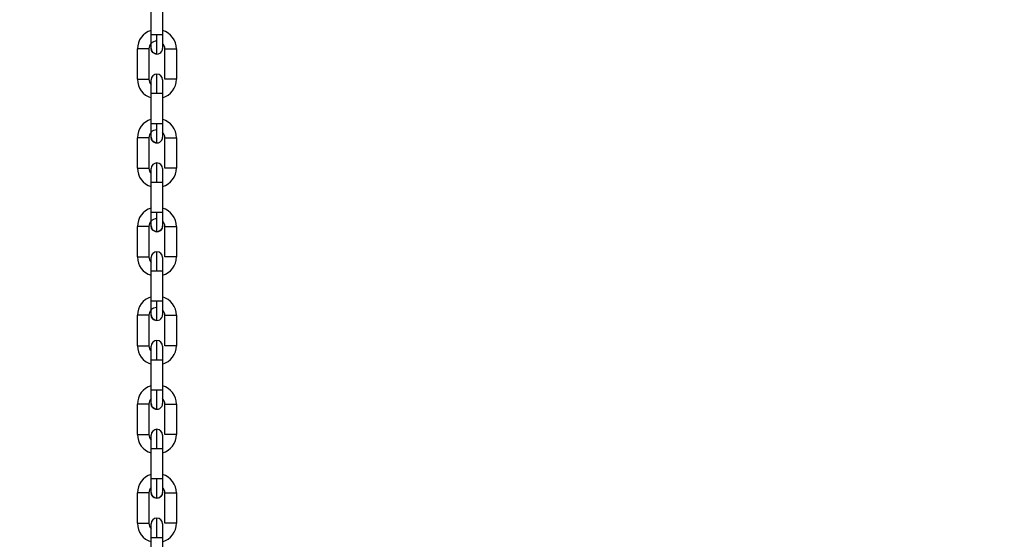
# Model space of a CAD drawing. Header units: inches. Extents: x 170 to 288, y 234 to 248.
# Tile 322 of 480: x 235.46 to 235.911, y 243.261 to 243.499. Entities that reach past the tile are written whole.
import ezdxf

# ---------------------------------------------------------------- set-up
doc = ezdxf.new("R2010")
doc.units = ezdxf.units.IN
doc.header["$LTSCALE"] = 0.25
doc.header["$MEASUREMENT"] = 0
doc.layers.add('ANNOTATIONS', color=1, linetype='Continuous')
doc.layers.add('STANDARD Z GUIDE MOTOR LH', color=7, linetype='Continuous')
doc.styles.add('ARIAL', font='arial.ttf', dxfattribs={"height": 0.09375})
doc.dimstyles.new('STANDARD$0', dxfattribs={"dimtxt": 0.09375, "dimasz": 0.09375, "dimexe": 0.03125, "dimexo": 0.046875, "dimgap": 0.09, "dimtad": 0, "dimtih": 1, "dimtoh": 1, "dimdec": 4, "dimzin": 0, "dimdsep": 46, "dimtxsty": 'ARIAL', "dimcen": 0.09, "dimadec": 0, "dimazin": 0, "dimtfac": 1, "dimtdec": 4, "dimtofl": 0, "dimtmove": 0, "dimatfit": 1, "dimfxl": 1, "dimtolj": 1, "dimtzin": 0, "dimarcsym": 0})

# ---------------------------------------------------------------- blocks, each defined once
blk = doc.blocks.new('*D42')
at = {"layer": 'ANNOTATIONS', "color": 0, "lineweight": -2, "transparency": 16777216}
for p, q in [((234.7269041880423, 244.1437778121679), (236.4418407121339, 244.1437778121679)), ((236.4105907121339, 244.0500278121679), (236.4105907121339, 242.2801168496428)), ((236.4105907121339, 240.2331944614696), (236.4105907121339, 242.0031054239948)), ((235.1331541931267, 240.1394444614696), (236.4418407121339, 240.1394444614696))]:
    blk.add_line(p, q, dxfattribs=at)
at = {"layer": 'ANNOTATIONS', "color": 0, "transparency": 16777216}
for points in [[(236.3949657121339, 244.0500278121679), (236.4262157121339, 244.0500278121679), (236.4105907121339, 244.1437778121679)], [(236.3949657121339, 240.2331944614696), (236.4262157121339, 240.2331944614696), (236.4105907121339, 240.1394444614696)]]:
    blk.add_solid(points, dxfattribs=at)
at = {"layer": 'defpoints', "color": 0, "transparency": 16777216}
for p in [(234.6800291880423, 244.1437778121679), (236.4105907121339, 244.1437778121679), (235.0862791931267, 240.1394444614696)]:
    blk.add_point(p, dxfattribs=at)
at = {"layer": 'ANNOTATIONS', "color": 0, "transparency": 16777216, "insert": (236.4105907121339, 242.1416111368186), "char_height": 0.09375, "attachment_point": 5, "style": 'ARIAL'}
blk.add_mtext('\\A1;OPENING HEIGHT', dxfattribs=at)

msp = doc.modelspace()

# ---------------------------------------------------------------- linework, layer by layer
at = {"layer": 'STANDARD Z GUIDE MOTOR LH'}
for p, q in [((235.5204045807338, 243.4917794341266), (235.5204048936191, 243.5056901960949)), ((235.5256541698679, 243.5056901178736), (235.5256539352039, 243.4917793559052)), ((235.5141049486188, 243.4714487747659), (235.5141052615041, 243.4853595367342)), ((235.5193546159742, 243.4853594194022), (235.5193543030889, 243.4714486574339)), ((235.5267033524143, 243.4714485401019), (235.5267036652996, 243.4853593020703)), ((235.5319530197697, 243.4853591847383), (235.5319527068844, 243.4714484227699)), ((235.5204037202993, 243.4511180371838), (235.5204040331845, 243.4650287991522)), ((235.5204040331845, 243.4650287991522), (235.523028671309, 243.4650287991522)), ((235.5256533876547, 243.4650286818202), (235.5256530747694, 243.4511179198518)), ((235.523028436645, 243.4511180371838), (235.5204037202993, 243.4511180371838)), ((235.5141040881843, 243.4307873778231), (235.5141044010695, 243.4446981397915)), ((235.5193537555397, 243.4446980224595), (235.5193534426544, 243.4307872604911)), ((235.5267025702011, 243.4307871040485), (235.5267028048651, 243.4446978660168)), ((235.5319521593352, 243.4446977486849), (235.5319519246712, 243.4307869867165)), ((235.5204029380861, 243.4104566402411), (235.5204031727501, 243.4243674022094)), ((235.5256525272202, 243.4243672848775), (235.5256522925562, 243.4104565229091)), ((235.5141033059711, 243.3901259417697), (235.5141035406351, 243.4040367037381)), ((235.5193528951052, 243.4040366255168), (235.5193526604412, 243.3901258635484)), ((235.5267017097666, 243.3901257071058), (235.5267020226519, 243.4040364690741)), ((235.531951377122, 243.4040363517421), (235.5319510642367, 243.3901255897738)), ((235.5204020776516, 243.3697952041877), (235.5204023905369, 243.383705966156)), ((235.525651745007, 243.3837058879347), (235.5256514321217, 243.3697951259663)), ((235.5141024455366, 243.349464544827), (235.5141027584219, 243.3633753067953)), ((235.519352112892, 243.3633751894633), (235.5193518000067, 243.349464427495)), ((235.5267008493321, 243.3494642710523), (235.5267011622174, 243.3633750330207)), ((235.5319505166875, 243.3633749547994), (235.5319502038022, 243.349464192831)), ((235.5204012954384, 243.3291338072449), (235.5204015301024, 243.3430445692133)), ((235.5204015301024, 243.3430445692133), (235.5230262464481, 243.3430445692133)), ((235.5256508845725, 243.3430444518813), (235.5256505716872, 243.329133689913)), ((235.5230259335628, 243.3291338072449), (235.5204012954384, 243.3291338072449)), ((235.5141016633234, 243.3088031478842), (235.5141018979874, 243.3227139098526)), ((235.5193512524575, 243.3227137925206), (235.5193509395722, 243.3088030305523)), ((235.5267000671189, 243.3088028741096), (235.5267003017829, 243.322713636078)), ((235.531949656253, 243.322713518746), (235.531949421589, 243.3088027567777)), ((235.5204008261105, 243.3062855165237), (235.5204008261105, 243.3085510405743)), ((235.5204004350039, 243.2884724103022), (235.5204007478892, 243.3023831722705)), ((235.525650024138, 243.3023830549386), (235.525649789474, 243.2884722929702)), ((235.5141008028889, 243.2681417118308), (235.5141011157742, 243.2820524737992)), ((235.519350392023, 243.2820523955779), (235.519350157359, 243.2681416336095)), ((235.5266992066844, 243.2681414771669), (235.5266995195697, 243.2820522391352)), ((235.5319488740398, 243.2820521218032), (235.5319485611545, 243.2681413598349)), ((235.5203995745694, 243.2478109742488), (235.5203998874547, 243.2617217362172)), ((235.5256492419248, 243.2617216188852), (235.5256489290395, 243.2478108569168))]:
    msp.add_line(p, q, dxfattribs=at)
at = {"layer": 'STANDARD Z GUIDE MOTOR LH', "flags": 128}
for points in [[(235.5204044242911, 243.4856113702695), (235.5204044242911, 243.486080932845), (235.5204045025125, 243.4866509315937), (235.5204045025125, 243.4894190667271), (235.5204045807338, 243.4905761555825), (235.5204045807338, 243.4917794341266)], [(235.5230292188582, 243.4917794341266), (235.5220248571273, 243.4917794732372), (235.5206043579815, 243.4917794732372), (235.5204045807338, 243.4917794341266)], [(235.5230290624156, 243.4829866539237), (235.5230290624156, 243.4844685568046), (235.5230291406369, 243.485562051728), (235.5230291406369, 243.4868944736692), (235.5230292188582, 243.4884146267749), (235.5230292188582, 243.4917794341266)], [(235.5256539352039, 243.4917793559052), (235.5254541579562, 243.4917793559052), (235.5248851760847, 243.4917793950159), (235.5240336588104, 243.4917794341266), (235.5230292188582, 243.4917794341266)], [(235.5256539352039, 243.4917793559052), (235.5256539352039, 243.4905760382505), (235.5256538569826, 243.4894189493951), (235.5256538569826, 243.4874178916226), (235.5256537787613, 243.4866508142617), (235.5256537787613, 243.4856112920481)], [(235.5193546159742, 243.4853594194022), (235.5191547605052, 243.4853594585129), (235.5185858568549, 243.4853594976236), (235.5177343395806, 243.4853594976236), (235.5167298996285, 243.4853595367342), (235.5141052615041, 243.4853595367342)], [(235.5230290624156, 243.4829866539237), (235.5220246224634, 243.4831864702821), (235.5211731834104, 243.4837554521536), (235.5206042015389, 243.4846069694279), (235.5204044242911, 243.4856113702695)], [(235.5267036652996, 243.4853593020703), (235.5283239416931, 243.4853593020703), (235.529328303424, 243.4853592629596), (235.5303327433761, 243.4853592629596), (235.5311842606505, 243.4853592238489), (235.531753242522, 243.4853591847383), (235.5319530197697, 243.4853591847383)], [(235.5141049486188, 243.4714487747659), (235.5167295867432, 243.4714487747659), (235.5177340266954, 243.4714487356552), (235.5185855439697, 243.4714487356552), (235.5191545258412, 243.4714486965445), (235.5193543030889, 243.4714486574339)], [(235.5204040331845, 243.4650287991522), (235.5204040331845, 243.4662321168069), (235.5204041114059, 243.4673891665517), (235.5204041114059, 243.4707271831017), (235.5204041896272, 243.4710781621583)], [(235.5204041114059, 243.470727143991), (235.5204041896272, 243.4710781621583), (235.5204041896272, 243.471196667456)], [(235.523028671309, 243.4650287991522), (235.5230287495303, 243.4667441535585), (235.5230287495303, 243.4683935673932), (235.5230288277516, 243.4699137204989), (235.5230288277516, 243.4723395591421), (235.5230289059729, 243.4731520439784), (235.5230289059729, 243.4738213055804)], [(235.525653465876, 243.4711965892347), (235.525653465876, 243.4684552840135), (235.5256533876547, 243.4673888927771), (235.5256533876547, 243.4650285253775)], [(235.5319527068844, 243.4714484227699), (235.5317529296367, 243.4714484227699), (235.5311839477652, 243.4714484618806), (235.5303324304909, 243.4714485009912), (235.52932806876, 243.4714485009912), (235.5283236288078, 243.4714485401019), (235.5267033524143, 243.4714485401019)], [(235.523028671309, 243.4650287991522), (235.5240331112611, 243.4650287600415), (235.5248846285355, 243.4650287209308), (235.525453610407, 243.4650287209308), (235.5256533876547, 243.4650286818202)], [(235.520403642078, 243.4449499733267), (235.520403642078, 243.4476912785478), (235.5204037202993, 243.4487576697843), (235.5204037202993, 243.4511180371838)], [(235.523028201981, 243.442325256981), (235.5230282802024, 243.4424942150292), (235.5230282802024, 243.4449006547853), (235.5230283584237, 243.4462330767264), (235.5230283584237, 243.4494026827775), (235.523028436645, 243.4511180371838)], [(235.5256530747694, 243.4511179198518), (235.5254532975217, 243.4511179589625), (235.5248843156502, 243.4511179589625), (235.5240328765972, 243.4511179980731), (235.523028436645, 243.4511180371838)], [(235.5256530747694, 243.4511179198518), (235.5256530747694, 243.4487575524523), (235.5256529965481, 243.4476911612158), (235.5256529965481, 243.4449498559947)], [(235.5193537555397, 243.4446980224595), (235.519153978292, 243.4446980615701), (235.5185849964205, 243.4446980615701), (235.5177334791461, 243.4446981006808), (235.516729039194, 243.4446981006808), (235.5157246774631, 243.4446981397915), (235.5141044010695, 243.4446981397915)], [(235.523028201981, 243.442325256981), (235.5220238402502, 243.4425250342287), (235.5211723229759, 243.4430940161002), (235.5206034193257, 243.4439455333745), (235.520403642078, 243.4449499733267)], [(235.5267028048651, 243.4446978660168), (235.5269025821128, 243.4446978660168), (235.5274715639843, 243.4446979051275), (235.5283230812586, 243.4446978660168), (235.5293275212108, 243.4446978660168), (235.5303318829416, 243.4446978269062), (235.531183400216, 243.4446978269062), (235.5317523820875, 243.4446977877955), (235.5319521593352, 243.4446977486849)], [(235.5141040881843, 243.4307873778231), (235.5157243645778, 243.4307873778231), (235.51672880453, 243.4307873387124), (235.5177332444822, 243.4307873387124), (235.5185846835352, 243.4307872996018), (235.5191536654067, 243.4307872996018), (235.5193534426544, 243.4307872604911)], [(235.5204032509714, 243.4282697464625), (235.5204033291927, 243.4287286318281), (235.5204033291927, 243.4305352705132)], [(235.5230278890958, 243.4243673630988), (235.5230278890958, 243.4260827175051), (235.5230279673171, 243.4277321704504), (235.5230279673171, 243.4305846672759), (235.5230280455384, 243.4316781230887), (235.5230280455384, 243.4331599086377)], [(235.5256526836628, 243.4305351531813), (235.5256526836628, 243.4294956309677), (235.5256526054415, 243.4287285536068), (235.5256526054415, 243.4255704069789)], [(235.5319519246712, 243.4307869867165), (235.5317520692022, 243.4307870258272), (235.531183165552, 243.4307870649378), (235.5303316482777, 243.4307870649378), (235.5293272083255, 243.4307871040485), (235.5283227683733, 243.4307871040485), (235.5274713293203, 243.4307871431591), (235.5269023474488, 243.4307871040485), (235.5267025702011, 243.4307871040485)], [(235.5204031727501, 243.4243674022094), (235.5204032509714, 243.4255706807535), (235.5204032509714, 243.4277940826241), (235.5204033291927, 243.4287287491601)], [(235.5256526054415, 243.4255706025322), (235.5256525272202, 243.4243672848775)], [(235.5204031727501, 243.4243674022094), (235.5220234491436, 243.4243674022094), (235.5230278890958, 243.4243673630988)], [(235.5230278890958, 243.4243673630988), (235.524032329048, 243.4243673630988), (235.5248837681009, 243.4243673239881), (235.5254527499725, 243.4243672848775), (235.5256525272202, 243.4243672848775)], [(235.5204027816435, 243.404288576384), (235.5204027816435, 243.4053280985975), (235.5204028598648, 243.4060951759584), (235.5204028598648, 243.4092533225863), (235.5204029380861, 243.4104566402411)], [(235.5230275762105, 243.4104566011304), (235.5220231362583, 243.4104566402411), (235.5204029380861, 243.4104566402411)], [(235.5230274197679, 243.4016638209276), (235.5230274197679, 243.4031457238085), (235.5230274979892, 243.4042392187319), (235.5230274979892, 243.4070917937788), (235.5230275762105, 243.4087412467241), (235.5230275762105, 243.4104566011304)], [(235.5256522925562, 243.4104565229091), (235.5254524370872, 243.4104565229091), (235.524883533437, 243.4104565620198), (235.5240320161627, 243.4104566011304), (235.5230275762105, 243.4104566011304)], [(235.5256522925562, 243.4104565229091), (235.5256522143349, 243.4092532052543), (235.5256522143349, 243.4070297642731), (235.5256521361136, 243.4060950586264), (235.5256521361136, 243.404288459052)], [(235.5193528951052, 243.4040366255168), (235.5191531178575, 243.4040366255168), (235.5185841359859, 243.4040366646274), (235.5177326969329, 243.4040366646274), (235.5167282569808, 243.4040367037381), (235.5157238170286, 243.4040367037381), (235.5148722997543, 243.4040367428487), (235.5143033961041, 243.4040367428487), (235.5141035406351, 243.4040367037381)], [(235.5230274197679, 243.4016638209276), (235.5220229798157, 243.4018636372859), (235.5211715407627, 243.4024326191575), (235.5206025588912, 243.4032841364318), (235.5204027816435, 243.4042885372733)], [(235.5256521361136, 243.404288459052), (235.5254523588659, 243.4032840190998), (235.5248833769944, 243.4024325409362), (235.5240318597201, 243.4018635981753), (235.5230274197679, 243.4016638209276)], [(235.5267020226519, 243.4040364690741), (235.5283222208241, 243.4040364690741), (235.5293266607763, 243.4040364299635), (235.5303311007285, 243.4040364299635), (235.5311826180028, 243.4040363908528), (235.531751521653, 243.4040363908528), (235.531951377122, 243.4040363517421)], [(235.5141033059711, 243.3901259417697), (235.5143030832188, 243.3901259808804), (235.5157235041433, 243.3901259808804), (235.5177323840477, 243.3901259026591), (235.518583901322, 243.3901259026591), (235.5191528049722, 243.3901258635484), (235.5193526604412, 243.3901258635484)], [(235.5204023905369, 243.383705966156), (235.5204023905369, 243.3860663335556), (235.5204024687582, 243.3871326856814), (235.5204024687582, 243.3898738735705)], [(235.5230270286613, 243.383705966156), (235.5230271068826, 243.3854213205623), (235.5230271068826, 243.3885908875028), (235.5230271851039, 243.3899232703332), (235.5230271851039, 243.3924984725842)], [(235.5256518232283, 243.3898737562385), (235.5256518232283, 243.3871324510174), (235.525651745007, 243.3860660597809), (235.525651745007, 243.3837056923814)], [(235.5319510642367, 243.3901255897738), (235.531751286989, 243.3901256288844), (235.5311823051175, 243.3901256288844), (235.5303307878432, 243.3901256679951), (235.529326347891, 243.3901256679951), (235.5283219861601, 243.3901257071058), (235.5267017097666, 243.3901257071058)], [(235.5256518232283, 243.3871325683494), (235.525651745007, 243.3860662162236)], [(235.5204023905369, 243.383705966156), (235.5206021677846, 243.3837060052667), (235.5211711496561, 243.3837060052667), (235.5220225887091, 243.383705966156), (235.5230270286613, 243.383705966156)], [(235.5230270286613, 243.383705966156), (235.5240314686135, 243.3837059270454), (235.5248829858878, 243.3837059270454), (235.5254518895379, 243.3837058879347), (235.525651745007, 243.3837058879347)], [(235.5204019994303, 243.3636271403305), (235.5204019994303, 243.3674348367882), (235.5204020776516, 243.368591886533), (235.5204020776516, 243.3697952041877)], [(235.5230267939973, 243.3697952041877), (235.5220223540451, 243.3697952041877), (235.5211708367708, 243.3697952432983), (235.5206018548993, 243.3697952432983), (235.5204020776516, 243.3697952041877)], [(235.5230265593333, 243.3610024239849), (235.5230265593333, 243.3616717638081), (235.5230266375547, 243.3624843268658), (235.5230266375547, 243.3649102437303), (235.523026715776, 243.366430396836), (235.523026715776, 243.3680798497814), (235.5230267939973, 243.3697952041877)], [(235.5256514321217, 243.3697951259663), (235.525451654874, 243.3697951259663), (235.5248826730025, 243.369795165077), (235.5240311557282, 243.369795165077), (235.5230267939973, 243.3697952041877)], [(235.5256514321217, 243.3697951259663), (235.5256514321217, 243.3685918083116), (235.5256513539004, 243.3674347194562), (235.5256513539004, 243.3646665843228), (235.5256512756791, 243.3640965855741), (235.5256512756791, 243.3636270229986)], [(235.519352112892, 243.3633751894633), (235.5191522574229, 243.363375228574), (235.5185833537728, 243.363375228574), (235.5177318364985, 243.3633752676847), (235.5167273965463, 243.3633753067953), (235.5141027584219, 243.3633753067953)], [(235.5230265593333, 243.3610024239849), (235.5220221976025, 243.3612022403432), (235.5211706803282, 243.3617712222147), (235.5206016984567, 243.362622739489), (235.5204019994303, 243.3636271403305)], [(235.5267011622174, 243.3633750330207), (235.5269009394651, 243.3633750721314), (235.5283214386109, 243.3633750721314), (235.5293258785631, 243.3633750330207), (235.5303302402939, 243.36337499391), (235.5311817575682, 243.36337499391), (235.5317507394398, 243.3633749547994), (235.5319505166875, 243.3633749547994)], [(235.5141024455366, 243.349464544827), (235.5167271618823, 243.349464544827), (235.5177315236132, 243.3494645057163), (235.5185830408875, 243.3494644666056), (235.519152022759, 243.3494644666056), (235.5193518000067, 243.349464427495)], [(235.5204015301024, 243.3430445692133), (235.5204015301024, 243.344247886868), (235.5204016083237, 243.3454049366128), (235.5204016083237, 243.3481729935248), (235.520401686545, 243.3487429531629)], [(235.5204016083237, 243.3481729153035), (235.520401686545, 243.3487429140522), (235.520401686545, 243.3492124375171)], [(235.5230262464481, 243.3430445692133), (235.5230262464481, 243.3464093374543), (235.5230263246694, 243.3479294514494), (235.5230263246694, 243.3503553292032), (235.5230264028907, 243.3511678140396), (235.5230264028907, 243.3518370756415)], [(235.5256510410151, 243.3492123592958), (235.5256510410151, 243.3490938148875), (235.5256509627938, 243.3487427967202), (235.5256509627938, 243.3454046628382), (235.5256508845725, 243.3442475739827), (235.5256508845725, 243.343044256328)], [(235.5319502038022, 243.349464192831), (235.5317504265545, 243.349464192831), (235.531181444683, 243.3494642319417), (235.53033000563, 243.3494642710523), (235.5293255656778, 243.3494642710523), (235.5283211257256, 243.349464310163), (235.5269007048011, 243.349464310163), (235.5267008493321, 243.3494642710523)], [(235.5230262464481, 243.3430445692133), (235.5240306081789, 243.3430445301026), (235.5248821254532, 243.343044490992), (235.5254511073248, 243.343044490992), (235.5256508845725, 243.3430444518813)], [(235.5204011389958, 243.3229657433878), (235.5204011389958, 243.3247723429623), (235.5204012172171, 243.3257070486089), (235.5204012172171, 243.3279304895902), (235.5204012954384, 243.3291338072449)], [(235.5230257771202, 243.3203410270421), (235.5230257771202, 243.3229164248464), (235.5230258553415, 243.3242488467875), (235.5230258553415, 243.327418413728), (235.5230259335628, 243.3291338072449)], [(235.5256505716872, 243.329133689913), (235.5254507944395, 243.3291337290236), (235.524881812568, 243.3291337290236), (235.524030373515, 243.3291337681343), (235.5230259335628, 243.3291338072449)], [(235.5256505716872, 243.329133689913), (235.5256505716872, 243.3267733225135), (235.5256504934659, 243.325706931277), (235.5256504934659, 243.3229656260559)], [(235.5193512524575, 243.3227137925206), (235.5191514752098, 243.3227137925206), (235.5185824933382, 243.3227138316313), (235.5177309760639, 243.3227138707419), (235.5167266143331, 243.3227138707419), (235.5157221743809, 243.3227139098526), (235.5141018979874, 243.3227139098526)], [(235.5230257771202, 243.3203409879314), (235.522021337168, 243.3205408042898), (235.5211698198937, 243.3211097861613), (235.5206009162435, 243.3219613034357), (235.5204011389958, 243.3229657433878)], [(235.5267003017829, 243.322713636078), (235.5293250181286, 243.322713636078), (235.5303294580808, 243.3227135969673), (235.5311808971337, 243.3227135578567), (235.5317498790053, 243.3227135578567), (235.531949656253, 243.322713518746)], [(235.5141016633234, 243.3088031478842), (235.5157218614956, 243.3088031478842), (235.5167263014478, 243.3088031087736), (235.5177307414, 243.3088031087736), (235.5185822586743, 243.3088030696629), (235.5191511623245, 243.3088030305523), (235.5193509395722, 243.3088030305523)], [(235.5230253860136, 243.3023831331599), (235.5230253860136, 243.3040984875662), (235.5230254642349, 243.3057479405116), (235.5230254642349, 243.3072680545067), (235.5230255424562, 243.3086004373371), (235.5230255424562, 243.3111756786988)], [(235.5256501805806, 243.3085509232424), (235.5256501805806, 243.3067444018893), (235.5256501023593, 243.3058097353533), (235.5256501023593, 243.3035863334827), (235.525650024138, 243.3023830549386)], [(235.531949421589, 243.3088027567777), (235.5317496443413, 243.3088027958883), (235.5311806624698, 243.3088027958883), (235.5303291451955, 243.308802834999), (235.5293247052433, 243.3088028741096), (235.5267000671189, 243.3088028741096)], [(235.5204007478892, 243.3023831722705), (235.5204007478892, 243.3058098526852), (235.5204008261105, 243.3067445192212)], [(235.5204007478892, 243.3023831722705), (235.5220209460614, 243.3023831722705), (235.5230253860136, 243.3023831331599)], [(235.5230253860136, 243.3023831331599), (235.5240298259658, 243.3023831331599), (235.5248813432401, 243.3023830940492), (235.5254502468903, 243.3023830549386), (235.525650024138, 243.3023830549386)], [(235.5204002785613, 243.2823043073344), (235.5204002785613, 243.28277386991), (235.5204003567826, 243.2833438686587), (235.5204003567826, 243.286112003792), (235.5204004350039, 243.2872690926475), (235.5204004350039, 243.2884724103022)], [(235.5230250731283, 243.2884723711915), (235.5220207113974, 243.2884724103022), (235.5204004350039, 243.2884724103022)], [(235.5230249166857, 243.2796795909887), (235.5230249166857, 243.2811614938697), (235.523024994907, 243.2822549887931), (235.523024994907, 243.2851075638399), (235.5230250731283, 243.2867570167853), (235.5230250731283, 243.2884723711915)], [(235.525649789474, 243.2884722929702), (235.5254500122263, 243.2884722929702), (235.5248810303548, 243.2884723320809), (235.5240295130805, 243.2884723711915), (235.5230250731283, 243.2884723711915)], [(235.525649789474, 243.2884722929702), (235.5256497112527, 243.2872689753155), (235.5256497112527, 243.2841108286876), (235.5256496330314, 243.2833437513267), (235.5256496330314, 243.2823042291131)], [(235.519350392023, 243.2820523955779), (235.5191506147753, 243.2820523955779), (235.5185817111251, 243.2820524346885), (235.5177301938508, 243.2820524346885), (235.5167257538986, 243.2820524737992), (235.5157213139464, 243.2820524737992), (235.5148697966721, 243.2820525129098), (235.5143008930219, 243.2820525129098), (235.5141011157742, 243.2820524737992)], [(235.5230249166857, 243.2796795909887), (235.5220204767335, 243.2798794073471), (235.5211690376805, 243.2804483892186), (235.520600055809, 243.2812999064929), (235.5204002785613, 243.2823043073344)], [(235.5256496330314, 243.2823042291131), (235.5254498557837, 243.2812997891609), (235.5248808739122, 243.2804483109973), (235.5240293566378, 243.2798793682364), (235.5230249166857, 243.2796795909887)], [(235.5266995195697, 243.2820522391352), (235.5283197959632, 243.2820522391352), (235.5293241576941, 243.2820522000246), (235.5303285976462, 243.2820522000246), (235.5311801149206, 243.2820521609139), (235.5317490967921, 243.2820521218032), (235.5319488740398, 243.2820521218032)], [(235.5141008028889, 243.2681417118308), (235.5143005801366, 243.2681417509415), (235.5148695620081, 243.2681417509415), (235.5157210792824, 243.2681417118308), (235.5167254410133, 243.2681417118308), (235.5177298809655, 243.2681416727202), (235.5185813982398, 243.2681416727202), (235.5191503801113, 243.2681416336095), (235.519350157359, 243.2681416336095)], [(235.5203998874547, 243.2617217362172), (235.5203998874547, 243.2629250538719), (235.520399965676, 243.2640821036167), (235.520399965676, 243.2677710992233)], [(235.520399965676, 243.2677710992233), (235.5204000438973, 243.2678896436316)], [(235.5230245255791, 243.2617217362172), (235.5230246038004, 243.2634370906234), (235.5230246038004, 243.2650865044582), (235.5230246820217, 243.2666066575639), (235.5230246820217, 243.2698449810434), (235.523024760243, 243.2703453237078), (235.523024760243, 243.2705142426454)], [(235.5256493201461, 243.2678895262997), (235.5256493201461, 243.2651482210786), (235.5256492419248, 243.264081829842), (235.5256492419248, 243.2617214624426)], [(235.5319485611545, 243.2681413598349), (235.5317487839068, 243.2681413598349), (235.5311798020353, 243.2681413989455), (235.530328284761, 243.2681414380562), (235.5293239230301, 243.2681414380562), (235.5283194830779, 243.2681414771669), (235.5266992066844, 243.2681414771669)], [(235.5256493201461, 243.2651483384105), (235.5256492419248, 243.2640819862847)], [(235.5203998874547, 243.2617217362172), (235.5205996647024, 243.2617217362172), (235.5211686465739, 243.2617217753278), (235.5220201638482, 243.2617217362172), (235.5230245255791, 243.2617217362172)], [(235.5230245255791, 243.2617217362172), (235.5240289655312, 243.2617216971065), (235.5248804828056, 243.2617216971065), (235.5254494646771, 243.2617216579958), (235.5256492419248, 243.2617216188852)]]:
    msp.add_lwpolyline(points, dxfattribs=at)
at = {"layer": 'STANDARD Z GUIDE MOTOR LH'}
for centre, radius, start, end in [((235.522897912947, 243.4853593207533), 0.00879265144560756, 106.4727034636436, 179.9985925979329), ((235.523160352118, 243.4853593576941), 0.008792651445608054, 359.9988299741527, 73.52471910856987), ((235.5228978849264, 243.4853593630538), 0.003543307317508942, 89.99882997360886, 179.9988299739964), ((235.5230291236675, 243.4856113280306), 0.002624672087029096, 179.9988299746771, 359.9994094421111), ((235.523160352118, 243.4853593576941), 0.00354330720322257, 359.9988299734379, 45.27391868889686), ((235.5228976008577, 243.4714486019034), 0.008792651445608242, 179.9988299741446, 253.5247191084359), ((235.5228976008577, 243.4714486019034), 0.003543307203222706, 179.9988299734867, 225.2740657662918), ((235.5230288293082, 243.4711966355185), 0.002624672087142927, 359.979854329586, 179.9798341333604), ((235.5231600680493, 243.4714485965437), 0.008792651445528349, 286.4729408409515, 359.9988299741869), ((235.5228970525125, 243.4446979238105), 0.00879265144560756, 106.4727034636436, 179.9985925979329), ((235.5231595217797, 243.4446979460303), 0.008792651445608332, 359.9988299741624, 73.52471910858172), ((235.5228970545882, 243.44469795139), 0.003543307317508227, 89.99882997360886, 179.9988299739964), ((235.5230282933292, 243.4449499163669), 0.002624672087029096, 179.9988299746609, 359.9994094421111), ((235.5231595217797, 243.4446979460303), 0.00354330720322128, 359.9988299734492, 45.27391868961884), ((235.5228967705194, 243.4307871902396), 0.008792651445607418, 179.9988299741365, 253.5247190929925), ((235.5228967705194, 243.4307871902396), 0.003543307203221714, 179.9988299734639, 225.2739186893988), ((235.5230279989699, 243.4305352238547), 0.002624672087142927, 359.979854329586, 179.9798341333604), ((235.523159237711, 243.4307871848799), 0.008792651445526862, 286.4729408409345, 359.9988299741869), ((235.522896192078, 243.4040364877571), 0.00879265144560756, 106.4727034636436, 179.9985925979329), ((235.5231586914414, 243.4040365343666), 0.00879265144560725, 359.9988299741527, 73.52471910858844), ((235.5228962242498, 243.4040365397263), 0.003543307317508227, 89.99882997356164, 179.9988299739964), ((235.5230274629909, 243.4042885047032), 0.002624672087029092, 179.9988299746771, 359.9988364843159), ((235.5231586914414, 243.4040365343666), 0.003543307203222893, 359.9988299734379, 45.27422797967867), ((235.5228959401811, 243.390125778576), 0.008792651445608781, 179.9988299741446, 253.5247190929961), ((235.5228959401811, 243.390125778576), 0.003543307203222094, 179.9988299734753, 225.2739186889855), ((235.5230271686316, 243.3898738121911), 0.002624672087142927, 359.979854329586, 179.9798341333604), ((235.5231584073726, 243.3901257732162), 0.008792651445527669, 286.4729408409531, 359.9988299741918), ((235.5228954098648, 243.3633750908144), 0.00879265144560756, 106.4727034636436, 179.9985925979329), ((235.5231578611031, 243.3633751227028), 0.00879265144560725, 359.9988299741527, 73.52471910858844), ((235.5228953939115, 243.3633751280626), 0.003543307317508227, 89.99882997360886, 179.9988299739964), ((235.5230266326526, 243.3636270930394), 0.002624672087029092, 179.9988299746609, 359.9994094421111), ((235.5231578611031, 243.3633751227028), 0.003543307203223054, 359.9988299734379, 45.27424653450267), ((235.5228951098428, 243.3494643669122), 0.008792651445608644, 179.9988299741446, 253.5247191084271), ((235.5228951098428, 243.3494643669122), 0.003543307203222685, 179.9988299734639, 225.2740896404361), ((235.5230263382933, 243.3492124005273), 0.002624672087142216, 359.9798543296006, 179.9798341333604), ((235.5231575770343, 243.3494643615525), 0.008792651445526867, 286.4729408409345, 359.9988299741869), ((235.5228945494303, 243.3227136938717), 0.00879265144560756, 106.4727034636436, 179.9985925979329), ((235.5231570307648, 243.3227137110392), 0.00879265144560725, 359.9988299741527, 73.52471910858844), ((235.5228945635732, 243.3227137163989), 0.003543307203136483, 134.7238657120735, 179.9988299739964), ((235.5230258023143, 243.3229656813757), 0.002624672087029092, 179.9988299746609, 359.9994094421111), ((235.5231570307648, 243.3227137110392), 0.003543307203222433, 359.9988299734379, 45.2742177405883), ((235.5228942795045, 243.3088029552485), 0.00879265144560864, 179.9988299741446, 253.5247191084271), ((235.5228942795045, 243.3088029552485), 0.003543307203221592, 179.9988299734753, 225.2739186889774), ((235.523025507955, 243.3085509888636), 0.002624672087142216, 359.979854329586, 179.9798341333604), ((235.5231567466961, 243.3088029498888), 0.008792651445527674, 286.4729408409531, 359.9988299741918), ((235.5229025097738, 243.2820522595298), 0.00879265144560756, 106.4727034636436, 179.9985925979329), ((235.5231562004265, 243.2820522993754), 0.008792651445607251, 359.9988299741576, 73.52471910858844), ((235.5228937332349, 243.2820523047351), 0.003543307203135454, 134.7241327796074, 179.9988299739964), ((235.523024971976, 243.282304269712), 0.002624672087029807, 179.9988299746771, 359.9988364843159), ((235.5231562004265, 243.2820522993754), 0.003543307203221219, 359.9988299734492, 45.27391868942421), ((235.5228934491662, 243.2681415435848), 0.008792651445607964, 179.9988299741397, 253.5247191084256), ((235.5228934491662, 243.2681415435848), 0.003543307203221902, 179.9988299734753, 225.2739186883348), ((235.5230246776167, 243.2678895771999), 0.002624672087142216, 359.979854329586, 179.9798341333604), ((235.5231559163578, 243.2681415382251), 0.00879265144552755, 286.4729408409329, 359.998829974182)]:
    msp.add_arc(centre, radius, start, end, dxfattribs=at)

# ---------------------------------------------------------------- dimensions: what is measured, and where the dimension line sits
at = {"layer": 'ANNOTATIONS'}
dim = msp.add_linear_dim(base=(236.4105907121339, 244.1437778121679), p1=(235.0862791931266, 240.1394444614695), p2=(234.6800291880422, 244.1437778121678), angle=90, text='OPENING HEIGHT', dimstyle='STANDARD$0', dxfattribs=at)
dim.commit()
dim.dimension.update_dxf_attribs({"geometry": '*D42', "text_midpoint": (236.4105907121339, 242.1416111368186)})

doc.saveas('drawing.dxf')
